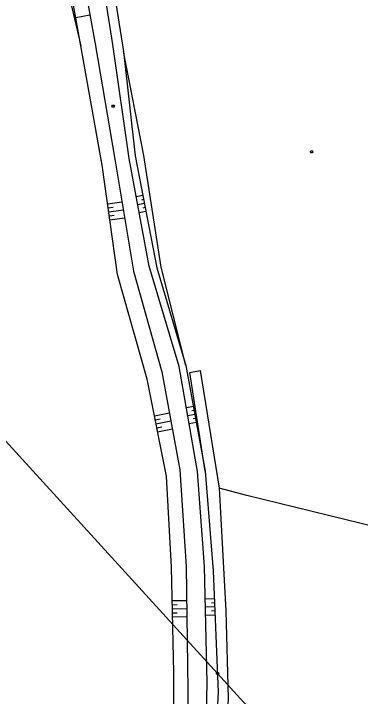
# Model space of a CAD drawing. Extents: x -664960 to -662754, y -993849 to -991145.
# Drawn here: x -663855.3 to -663752.8, y -992973.8 to -992772.1 of the extents above; entities that cross this region are included whole.
import ezdxf

# ---------------------------------------------------------------- set-up
doc = ezdxf.new("R2010")
doc.units = 0
for name, color, linetype in [('Vrstva 13', 7, 'Continuous'), ('Vrstva 27', 7, 'Continuous'), ('Vrstva 37', 7, 'Continuous'), ('Vrstva 57', 7, 'Continuous'), ('Vrstva 63', 7, 'Continuous')]:
    doc.layers.add(name, color=color, linetype=linetype)

msp = doc.modelspace()

# ---------------------------------------------------------------- linework, layer by layer
at = {"layer": 'Vrstva 13'}
for points in [[(-663825.726, -992799.177), (-663825.546, -992799.477), (-663825.726, -992799.777), (-663826.086, -992799.777), (-663826.266, -992799.477), (-663826.086, -992799.177), (-663825.726, -992799.177)], [(-663767.072, -992812.618), (-663766.892, -992812.918), (-663767.072, -992813.218), (-663767.432, -992813.218), (-663767.612, -992812.918), (-663767.432, -992812.618), (-663767.072, -992812.618)]]:
    msp.add_lwpolyline(points, dxfattribs=at)
at = {"layer": 'Vrstva 27'}
for points in [[(-663798.66, -992907.21), (-663803.28, -992878.12), (-663800.21, -992877.55), (-663794.6, -992912.25), (-663792.62, -992948.5), (-663791.93, -992974.25), (-663793.37, -993004.29), (-663793.87, -993021.14), (-663792.51, -993046.15), (-663791.85, -993059.78), (-663792.52, -993063.11), (-663794.05, -993069.95), (-663798.39, -993080.84), (-663799.49, -993087.48), (-663799.56, -993091.56)], [(-663798.66, -992907.21), (-663796.38, -992936.7), (-663794.84, -992972.55), (-663796.22, -992998.34), (-663797.91, -993020.49), (-663795.68, -993045.6), (-663795.37, -993058.81), (-663795.1, -993061.42), (-663795.54, -993062.92), (-663800.56, -993073.72), (-663801.6, -993077.75), (-663802.8, -993087.56), (-663803.57, -993092.11)]]:
    msp.add_lwpolyline(points, dxfattribs=at)
at = {"layer": 'Vrstva 37'}
msp.add_lwpolyline([(-663794.85, -992966.73), (-663794.67, -992967.03), (-663794.85, -992967.33), (-663795.21, -992967.33), (-663795.39, -992967.03), (-663795.21, -992966.73), (-663794.85, -992966.73)], dxfattribs=at)
at = {"layer": 'Vrstva 57'}
msp.add_lwpolyline([(-663998.65, -992779.1), (-663970.58, -992774.57), (-663926.29, -992822.75), (-663869.96, -992884.99), (-663795.03, -992967.03), (-663725.94, -993043.04), (-663662.36, -993113.13), (-663592.02, -993190.94), (-663529.08, -993259.82), (-663458.89, -993337.24), (-663418.62, -993381.56)], dxfattribs=at)
at = {"layer": 'Vrstva 63'}
for p, q in [((-663841.232, -992757.142), (-663835.46, -992781.67)), ((-663836.96, -992773.225), (-663832.806, -992772.487)), ((-663817.124, -992825.885), (-663819.059, -992826.257)), ((-663827.517, -992828.304), (-663823.305, -992827.712)), ((-663816.897, -992827.063), (-663817.545, -992827.188)), ((-663827.35, -992829.492), (-663825.938, -992829.294)), ((-663827.183, -992830.68), (-663822.914, -992830.08)), ((-663816.671, -992828.242), (-663818.623, -992828.617)), ((-663816.444, -992829.42), (-663817.097, -992829.546)), ((-663827.016, -992831.869), (-663825.585, -992831.668)), ((-663816.218, -992830.599), (-663818.186, -992830.977)), ((-663826.848, -992833.057), (-663822.523, -992832.449)), ((-663802.187, -992888.172), (-663804.223, -992888.549)), ((-663813.714, -992890.907), (-663809.264, -992890.026)), ((-663801.75, -992890.532), (-663803.811, -992890.914)), ((-663801.968, -992889.352), (-663802.651, -992889.478)), ((-663813.481, -992892.084), (-663812.004, -992891.792)), ((-663813.247, -992893.261), (-663808.828, -992892.386)), ((-663801.531, -992891.712), (-663802.222, -992891.84)), ((-663813.014, -992894.439), (-663811.548, -992894.148)), ((-663801.313, -992892.892), (-663803.398, -992893.278)), ((-663812.781, -992895.616), (-663808.393, -992894.747)), ((-663796.026, -992944.948), (-663798.708, -992945.063)), ((-663808.42, -992945.489), (-663804.167, -992945.402)), ((-663808.396, -992946.688), (-663806.983, -992946.66)), ((-663795.974, -992946.147), (-663796.875, -992946.185)), ((-663808.372, -992947.888), (-663804.138, -992947.802)), ((-663808.348, -992949.088), (-663806.941, -992949.059)), ((-663795.923, -992947.346), (-663798.648, -992947.463)), ((-663795.871, -992948.544), (-663796.786, -992948.584)), ((-663808.323, -992950.288), (-663804.108, -992950.202)), ((-663795.82, -992949.743), (-663798.588, -992949.862))]:
    msp.add_line(p, q, dxfattribs=at)
for points in [[(-663803.57, -993092.11), (-663806.48, -993090.5), (-663806.85, -993076.47), (-663807.39, -993059.97), (-663807.06, -993046.45), (-663808.96, -993021.59), (-663807.96, -992998.41), (-663807.99, -992966.75), (-663808.62, -992935.63), (-663810.18, -992908.75), (-663815.86, -992880.07), (-663824.59, -992849.12), (-663829.13, -992816.83), (-663835.46, -992781.67), (-663839.851, -992756.951)], [(-663798.75, -992998.13), (-663798.09, -992969.67), (-663798.95, -992935.44), (-663800.95, -992907.31), (-663806.35, -992876.36), (-663815.28, -992846.69), (-663821.16, -992814.9), (-663825.96, -992781.25), (-663829.949, -992756.246)], [(-663827.208, -992755.957), (-663822.83, -992783.27), (-663819.39, -992814.1), (-663813.02, -992847.23), (-663804.44, -992876.01), (-663798.66, -992907.21)], [(-663835.384, -992758.177), (-663831.26, -992781.07), (-663825.39, -992815.07), (-663819.92, -992848.23), (-663811.49, -992877.96), (-663806.16, -992906.85), (-663804.29, -992935.44), (-663803.84, -992971.94), (-663803.85, -992998.65)], [(-663804.44, -992876.01), (-663811.72, -992847.01), (-663816.85, -992814.06), (-663822.83, -992783.27)], [(-663703.12, -993141.55), (-663703.33, -993135.57), (-663706.44, -993107.61), (-663711.52, -993089.56), (-663718.92, -993074.62), (-663727.02, -993057.64), (-663732.05, -993042.86), (-663735.81, -993023.2), (-663737.53, -993007.67), (-663742.14, -992967.66), (-663747.72, -992923.84), (-663786.36, -992914.44), (-663794.6, -992912.25)]]:
    msp.add_lwpolyline(points, dxfattribs=at)

doc.saveas('drawing.dxf')
